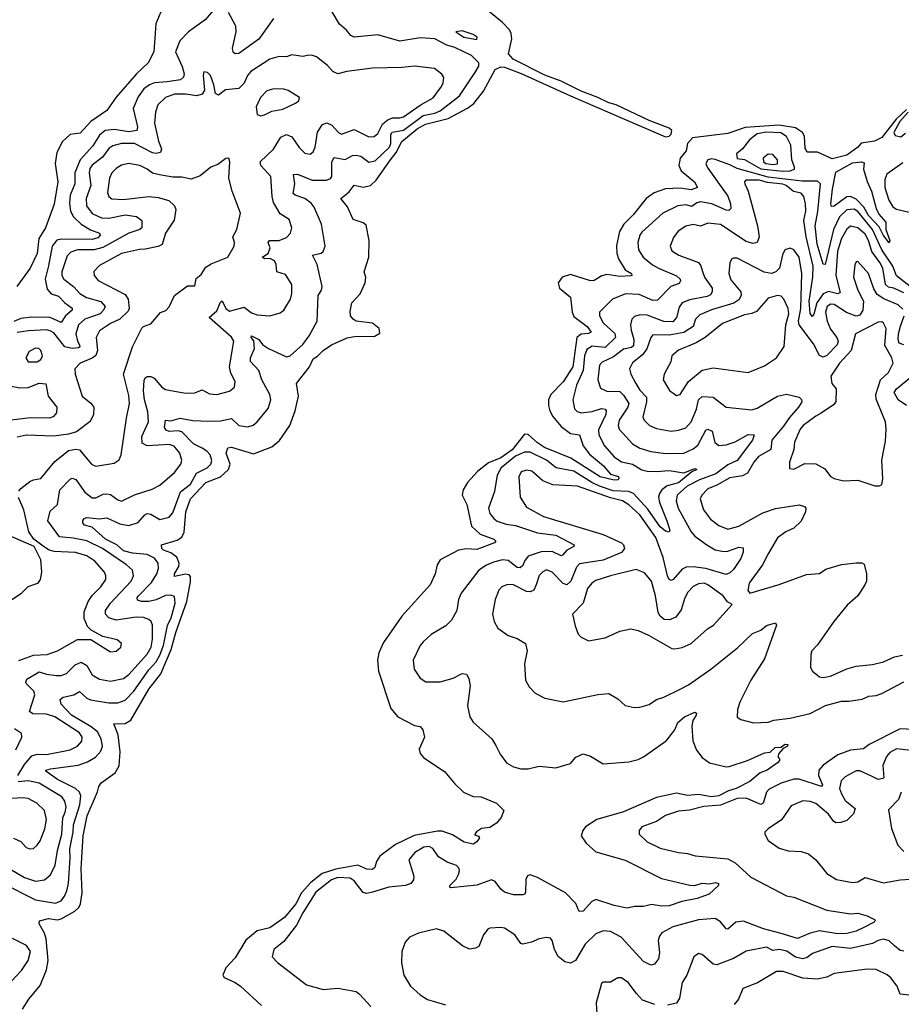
# Model space of a CAD drawing. Extents: x 1954678 to 2060275, y 904822 to 1016299.
# Tile 369 of 467: x 2002969 to 2007782, y 1005416 to 1010790. Entities that reach past the tile are written whole.
import ezdxf

# ---------------------------------------------------------------- set-up
doc = ezdxf.new("R2010")
doc.units = 0

msp = doc.modelspace()

# ---------------------------------------------------------------- linework, layer by layer
at = {"layer": '0CON20XD'}
for points in [[(2003749.1, 1010855), (2003712.3, 1010767.7), (2003701.2, 1010615), (2003671, 1010555), (2003605.9, 1010495), (2003495, 1010366.9), (2003445, 1010295.2), (2003357.4, 1010235), (2003298.4, 1010171.6), (2003245.6, 1010164.4), (2003203.7, 1010126.3), (2003171, 1010065), (2003162.5, 1010005), (2003177.4, 1009905), (2003156.8, 1009783.2), (2003110.5, 1009655), (2003073.9, 1009596.1), (2003065.1, 1009514.9), (2003026.1, 1009433.9), (2002954, 1009335)], [(2004595.3, 1008954.7), (2004625, 1008985.6), (2004671.1, 1009015), (2004756.5, 1009053.5), (2004805, 1009063.1), (2004905, 1009062.2), (2004935, 1009080), (2004931.2, 1009105), (2004895, 1009134), (2004805, 1009144.4), (2004789.2, 1009155), (2004775.7, 1009175), (2004773, 1009197), (2004782.9, 1009245), (2004827.1, 1009295), (2004854.5, 1009355), (2004858.5, 1009385), (2004850, 1009415), (2004874.4, 1009495), (2004876.2, 1009585), (2004859.7, 1009669.7), (2004845, 1009682.5), (2004789.2, 1009699.2), (2004759.4, 1009769.4), (2004722.9, 1009815), (2004768.3, 1009851.7), (2004795, 1009886.7), (2004845.9, 1009875.9), (2004885, 1009885.8), (2004915.2, 1009915), (2004993.6, 1010026.4), (2005024.4, 1010065), (2005054.8, 1010125), (2005139.6, 1010195), (2005185, 1010220), (2005308.9, 1010251.1), (2005413.2, 1010306.8), (2005447.8, 1010332.2), (2005500.4, 1010399.6), (2005565, 1010517.9), (2005595, 1010534.1), (2005615, 1010532.1), (2005707, 1010497), (2005975, 1010374.4), (2006338.8, 1010218.8), (2006495, 1010152), (2006515, 1010155.2), (2006525.1, 1010165), (2006529.3, 1010185), (2006515, 1010198.8), (2006405, 1010241), (2006225, 1010326.1), (2006185, 1010336), (2006125, 1010366.2), (2006035, 1010399.6), (2005925, 1010454.6), (2005835, 1010486.9), (2005662.6, 1010575), (2005638.1, 1010605), (2005655.4, 1010685.4), (2005652.5, 1010715), (2005642.2, 1010735), (2005605, 1010775.5), (2005495, 1010863.9)], [(2004025, 1010841.2), (2003980.9, 1010789.1), (2003890.4, 1010725), (2003843.6, 1010675), (2003819.2, 1010615), (2003856, 1010535), (2003866.7, 1010495), (2003864.1, 1010475.9), (2003847.8, 1010462.2), (2003775, 1010452.1), (2003705, 1010445.9), (2003678.5, 1010435), (2003647.1, 1010412.9), (2003615, 1010369.2), (2003588.3, 1010305), (2003612.7, 1010205), (2003608.9, 1010185), (2003565, 1010178.2), (2003485, 1010190.3), (2003435, 1010186), (2003405, 1010160.4), (2003367.9, 1010102.1), (2003298.4, 1010025), (2003269.7, 1009955), (2003270.2, 1009895), (2003245, 1009832), (2003241.4, 1009788.6), (2003246.2, 1009746.2), (2003262.3, 1009715), (2003304.2, 1009675), (2003355, 1009643.5), (2003404.4, 1009625), (2003409.2, 1009615), (2003395, 1009599.5), (2003365, 1009590.1), (2003195, 1009592.4), (2003172.1, 1009587.9), (2003146, 1009555), (2003126.1, 1009446.1), (2003108, 1009375), (2003118.8, 1009318.8), (2003141.8, 1009295), (2003181, 1009281), (2003214.8, 1009244.8), (2003255, 1009215.4), (2003254.7, 1009205), (2003219.3, 1009175), (2003195, 1009137.1), (2003135, 1009164.5), (2003035, 1009167.4), (2002975, 1009158.8), (2002936.9, 1009143.1)], [(2004355, 1010797.5), (2004275, 1010684.6), (2004165, 1010606.4), (2004145, 1010604.4), (2004134.1, 1010614.1), (2004131.3, 1010635), (2004151.1, 1010725), (2004149.1, 1010755), (2004108.9, 1010828.9)], [(2004715, 1010766), (2004675, 1010834.2)], [(2002875, 1006076.8), (2003055, 1005985.7), (2003165, 1005968.9), (2003195, 1005981.5), (2003214.4, 1006005.6), (2003227.4, 1006035), (2003234.8, 1006075), (2003245.5, 1006215.5), (2003243.7, 1006265), (2003261.1, 1006355), (2003262.1, 1006395), (2003298.2, 1006505), (2003303.5, 1006555), (2003295.3, 1006575), (2003274.1, 1006594.1), (2003175, 1006643.8), (2003111.1, 1006688.9), (2003112.5, 1006695), (2003137.6, 1006702.4), (2003288, 1006722), (2003339.9, 1006740.1), (2003382.5, 1006765), (2003412.4, 1006797.6), (2003421, 1006825), (2003414, 1006865), (2003393, 1006903), (2003359.9, 1006929.9), (2003251.1, 1006995), (2003195, 1007053.8), (2003189.4, 1007080.6), (2003206.7, 1007093.3), (2003264.2, 1007105.8), (2003295, 1007123.5), (2003335, 1007087.5), (2003355, 1007077.6), (2003455, 1007062.6), (2003505, 1007061.3), (2003545, 1007077.2), (2003591.6, 1007125), (2003675, 1007241.7), (2003714, 1007286), (2003735, 1007321.8), (2003754.1, 1007375), (2003776.6, 1007483.4), (2003796.6, 1007525), (2003818.3, 1007605), (2003815, 1007642), (2003795, 1007649.6), (2003765, 1007647), (2003715, 1007624.4), (2003675, 1007615.2), (2003634.8, 1007614.8), (2003612.7, 1007622.8), (2003610.8, 1007635), (2003616.8, 1007645), (2003689.4, 1007719.4), (2003717.7, 1007765), (2003727.6, 1007795), (2003724.7, 1007825), (2003705, 1007850.9), (2003665, 1007872.2), (2003585, 1007877.8), (2003535, 1007891.4), (2003499.2, 1007925), (2003438, 1007955), (2003365, 1008019.7), (2003322.3, 1008032.3), (2003313.4, 1008043.4), (2003313.5, 1008056.5), (2003321.7, 1008068.3), (2003335, 1008073.3), (2003405, 1008066), (2003445, 1008070.8), (2003515, 1008039.5), (2003565, 1008030.5), (2003615, 1008045.4), (2003652.1, 1008087.9), (2003665, 1008094.7), (2003685, 1008091.8), (2003735, 1008063.3), (2003785, 1008074.6), (2003805, 1008099.4), (2003847.4, 1008212.6), (2003900.7, 1008255), (2003935, 1008316.2), (2003991.8, 1008345), (2004012.5, 1008365), (2004017.6, 1008385), (2004008.3, 1008415), (2003991.4, 1008435), (2003965, 1008451.7), (2003917.2, 1008475), (2003855, 1008540.4), (2003835, 1008545.8), (2003785, 1008543.4), (2003769.4, 1008549.4), (2003759.3, 1008565), (2003765, 1008603.8), (2003795, 1008601.8), (2003845, 1008614.7), (2003915, 1008602.9), (2004005, 1008599.1), (2004065, 1008601.2), (2004125, 1008613.2), (2004165.3, 1008575.3), (2004215, 1008568.2), (2004243, 1008577), (2004265.7, 1008595), (2004325, 1008668), (2004340.9, 1008715), (2004335.3, 1008745.3), (2004291.7, 1008825), (2004274.7, 1008875), (2004229.5, 1008925), (2004230, 1008945), (2004251.6, 1008995), (2004248.1, 1009038.1), (2004233.6, 1009055), (2004234.2, 1009065), (2004275, 1009045.5), (2004295, 1009017.8), (2004327.5, 1008995), (2004425, 1008950.8), (2004446.5, 1008955), (2004515, 1009017.7), (2004549.6, 1009065), (2004592.2, 1009145), (2004598.2, 1009285), (2004616.8, 1009315), (2004620.8, 1009335), (2004593.8, 1009455), (2004567.5, 1009505), (2004615, 1009515.8), (2004625.8, 1009525), (2004635.8, 1009555), (2004616.4, 1009675), (2004577.2, 1009767.2), (2004559.7, 1009789.7), (2004525, 1009815.3), (2004472.2, 1009832.2), (2004461.9, 1009841.9), (2004471.3, 1009895), (2004464.5, 1009945.5), (2004485, 1009947.5), (2004565, 1009914.7), (2004644.7, 1009915.3), (2004665.9, 1009924.1), (2004672.5, 1009935), (2004672.5, 1010015), (2004685, 1010038.5), (2004745, 1010027.9), (2004785, 1010049.7), (2004805, 1010051.9), (2004831.1, 1010045), (2004875, 1010013.3), (2004910.1, 1010019.9), (2004987.6, 1010095), (2004995.1, 1010115), (2004996, 1010164), (2005003.3, 1010176.7), (2005065, 1010188), (2005171.7, 1010268.3), (2005235, 1010279.9), (2005265, 1010292.8), (2005369.3, 1010375), (2005458.2, 1010505), (2005475, 1010537.5), (2005475.8, 1010555), (2005436.2, 1010595), (2005345, 1010638.8), (2005301, 1010651), (2005235, 1010686.5), (2005155, 1010692.3), (2005045, 1010673.1), (2004925, 1010707.8), (2004795, 1010696), (2004776.2, 1010705), (2004753.6, 1010733.6), (2004715, 1010766)], [(2005465, 1010682.5), (2005465.8, 1010695), (2005445, 1010709.4), (2005385, 1010729.1), (2005350, 1010725), (2005393.5, 1010695), (2005465, 1010682.5)], [(2002959.5, 1006665), (2002995.6, 1006724.4), (2003035, 1006773), (2003065, 1006780.9), (2003115, 1006779.3), (2003245, 1006805.8), (2003284.4, 1006825), (2003308.1, 1006851.9), (2003309.3, 1006875), (2003295, 1006897.2), (2003160.4, 1006985), (2003115, 1007000.3), (2003041.5, 1007001.5), (2003023.3, 1007015), (2003051.7, 1007105), (2003045.8, 1007125.8), (2003006.5, 1007165), (2003002.2, 1007175), (2003008.9, 1007191.1), (2003075, 1007230.3), (2003115, 1007217.6), (2003168.8, 1007211.2), (2003195, 1007211.5), (2003225, 1007222.7), (2003271.3, 1007268.7), (2003305, 1007283.5), (2003335, 1007265.4), (2003365.2, 1007215.2), (2003405, 1007190.8), (2003465, 1007180.4), (2003535, 1007194.1), (2003565, 1007216.7), (2003665, 1007327.2), (2003687.5, 1007365), (2003695, 1007410), (2003694.7, 1007485), (2003687.1, 1007505), (2003675, 1007516.1), (2003645, 1007526.8), (2003605, 1007528.6), (2003495, 1007513.1), (2003455.6, 1007525), (2003436.9, 1007545), (2003437.7, 1007565), (2003464.8, 1007605), (2003578, 1007725), (2003590.8, 1007755), (2003585.3, 1007785.3), (2003552.7, 1007815), (2003420.9, 1007905), (2003335, 1007945.6), (2003260.3, 1007959.7), (2003187.3, 1007967.3), (2003122.4, 1008055), (2003135, 1008107.8), (2003176.1, 1008143.9), (2003189.1, 1008225), (2003245, 1008283.1), (2003255, 1008288.6), (2003275, 1008281.1), (2003325, 1008211.1), (2003365, 1008180.4), (2003385, 1008180.8), (2003425, 1008200), (2003445, 1008203.2), (2003465, 1008198.2), (2003505, 1008169.2), (2003525, 1008162.3), (2003595, 1008196.2), (2003692.1, 1008227.9), (2003735, 1008250), (2003815, 1008319.4), (2003848.1, 1008365), (2003853.5, 1008385), (2003842.9, 1008425), (2003813.3, 1008463.3), (2003785, 1008471.2), (2003665, 1008464.8), (2003638.5, 1008478.5), (2003636.5, 1008515), (2003671.9, 1008595), (2003669.4, 1008649.4), (2003651.3, 1008715), (2003645.9, 1008765), (2003649.2, 1008820.8), (2003654.2, 1008835.8), (2003665, 1008842.5), (2003685, 1008843.5), (2003703.8, 1008833.8), (2003745.6, 1008785), (2003765, 1008771.5), (2003875, 1008752), (2003925, 1008753.8), (2003965, 1008770), (2004005, 1008749.1), (2004045, 1008745.5), (2004115, 1008763.1), (2004142.5, 1008785), (2004145.7, 1008815), (2004122, 1008862), (2004115.3, 1008895), (2004137.8, 1009035), (2004125, 1009056.8), (2004003.6, 1009165), (2004045, 1009200.6), (2004065, 1009249.1), (2004075.2, 1009255.2), (2004095, 1009213.6), (2004115, 1009199.6), (2004195, 1009221), (2004235, 1009189.6), (2004265, 1009179.6), (2004335, 1009174.4), (2004390.5, 1009190.5), (2004410.8, 1009205), (2004446.7, 1009265), (2004454.6, 1009295.4), (2004454.4, 1009345), (2004419.3, 1009399.3), (2004372, 1009415), (2004369.7, 1009455), (2004359.2, 1009475), (2004335, 1009486.7), (2004305, 1009484.5), (2004292.7, 1009495), (2004325.2, 1009514.8), (2004336.5, 1009545), (2004326.2, 1009575), (2004332.9, 1009585), (2004385.3, 1009584.7), (2004425, 1009601.8), (2004447.8, 1009625), (2004454.5, 1009655), (2004439.6, 1009699.6), (2004391, 1009731), (2004355, 1009793.5), (2004346.5, 1009825), (2004339.7, 1009935), (2004285.6, 1009995), (2004281.5, 1010015), (2004355, 1010084.5), (2004395, 1010148.8), (2004425, 1010164.5), (2004455, 1010151.9), (2004495, 1010092.5), (2004525, 1010062.5), (2004555, 1010055.6), (2004570.3, 1010069.7), (2004582.7, 1010095), (2004594.1, 1010175.9), (2004621.4, 1010218.6), (2004645, 1010227.8), (2004672.5, 1010215), (2004709.6, 1010175), (2004725, 1010166.2), (2004795, 1010191.3), (2004875, 1010150.9), (2004905, 1010153.1), (2004925, 1010169.4), (2004949.6, 1010220.4), (2004975, 1010242.4), (2005004.9, 1010255.1), (2005045, 1010254.1), (2005065, 1010260.4), (2005155, 1010323.3), (2005226.9, 1010363.1), (2005271.8, 1010425), (2005281.2, 1010445), (2005284.5, 1010474.5), (2005273.8, 1010493.8), (2005233.7, 1010523.7), (2005125, 1010536.9), (2005055, 1010529.3), (2004895, 1010526.2), (2004755, 1010508.2), (2004705, 1010495.4), (2004678.4, 1010508.4), (2004650.2, 1010540.2), (2004588.6, 1010588.6), (2004562.4, 1010597.6), (2004540, 1010595), (2004515, 1010589.4), (2004455, 1010599.4), (2004425, 1010587.5), (2004385, 1010590), (2004334.2, 1010575.8), (2004231.4, 1010508.6), (2004213.4, 1010486.6), (2004195, 1010444.6), (2004165, 1010415.5), (2004093.1, 1010406.9), (2004055, 1010378.1), (2004038.3, 1010388.3), (2004029.5, 1010435), (2004010, 1010485), (2003995, 1010502), (2003975, 1010506.7), (2003971.4, 1010485), (2003978.1, 1010405), (2003966, 1010384), (2003935.3, 1010374.7), (2003875, 1010384.2), (2003815, 1010383.6), (2003764.4, 1010365), (2003723.1, 1010325), (2003710, 1010285), (2003705.8, 1010225), (2003727, 1010127), (2003743.5, 1010085), (2003738.6, 1010065), (2003715, 1010059.7), (2003695, 1010062.9), (2003595, 1010115.2), (2003525, 1010115.2), (2003477.5, 1010102.5), (2003455, 1010086.7), (2003420.4, 1010039.6), (2003364.4, 1009995.6), (2003352.4, 1009977.6), (2003348.6, 1009955), (2003356.6, 1009885), (2003331.6, 1009815), (2003333.9, 1009773.9), (2003365, 1009732.4), (2003415, 1009708.3), (2003455, 1009707.9), (2003545, 1009725.7), (2003606.2, 1009716.2), (2003635.4, 1009695), (2003635.3, 1009655), (2003624.7, 1009645.3), (2003565, 1009624.7), (2003422.8, 1009547.2), (2003375, 1009535.1), (2003285, 1009534.3), (2003248.7, 1009521.3), (2003228.7, 1009501.3), (2003199.5, 1009415), (2003199.7, 1009395), (2003210.4, 1009375), (2003262.5, 1009335), (2003296.6, 1009296.6), (2003333.5, 1009273.5), (2003411.5, 1009251.5), (2003435.4, 1009225), (2003427.5, 1009205), (2003407.7, 1009185), (2003325, 1009156.1), (2003290.8, 1009125), (2003275.7, 1009075), (2003284.8, 1009035), (2003296.2, 1009015), (2003296.6, 1009005), (2003289.7, 1009000.3), (2003254.9, 1008994.9), (2003215, 1009005.7), (2003155, 1009080.5), (2003135, 1009092.9), (2003115, 1009097.2), (2003018, 1009092), (2002955, 1009084)], [(2004285, 1010266.2), (2004305, 1010272), (2004345, 1010290.4), (2004405, 1010301.8), (2004475, 1010334.2), (2004492.3, 1010347.7), (2004496.2, 1010365), (2004434.5, 1010404.5), (2004410.9, 1010410.9), (2004356.1, 1010413.9), (2004318.5, 1010401.5), (2004283.9, 1010366.1), (2004260.6, 1010315), (2004265, 1010272.5), (2004285, 1010266.2)], [(2007809.5, 1010300.5), (2007753.1, 1010246.9), (2007675, 1010146.9), (2007635, 1010127), (2007562.8, 1010117.2), (2007545.3, 1010095), (2007485, 1010050.8), (2007405, 1010031.5), (2007325, 1010067.2), (2007268, 1010068), (2007256.9, 1010086.9), (2007254, 1010154), (2007241.9, 1010175), (2007205, 1010200.7), (2007115, 1010215.2), (2006928.5, 1010201.5), (2006835, 1010168.9), (2006641.9, 1010145), (2006614.9, 1010115), (2006608, 1010075), (2006574.8, 1010035), (2006566.9, 1009995), (2006580.9, 1009965), (2006652.5, 1009905), (2006669.4, 1009875), (2006635, 1009862.6), (2006575, 1009870.7), (2006495, 1009867.6), (2006433.5, 1009845), (2006388.2, 1009815), (2006317.8, 1009725), (2006267.1, 1009675), (2006242.6, 1009635), (2006227.4, 1009557.4), (2006228.5, 1009515), (2006237.7, 1009485), (2006275, 1009424.3), (2006308.6, 1009405), (2006310, 1009395), (2006305, 1009392.5), (2006245, 1009387.9), (2006175, 1009400.4), (2006147.6, 1009392.4), (2006105, 1009367.7), (2006085, 1009365.4), (2005975, 1009399.6), (2005929.6, 1009385), (2005908.6, 1009355), (2005916.5, 1009325), (2005975.4, 1009275.4), (2005984.2, 1009195), (2005995, 1009169.8), (2006066.5, 1009115), (2006088.2, 1009085), (2006075, 1009078), (2006035, 1009074.1), (2006010.5, 1009055), (2005988.4, 1008895), (2005935, 1008813.2), (2005869.2, 1008745), (2005856.7, 1008715), (2005855.3, 1008685), (2005862.8, 1008655), (2005879.1, 1008625), (2005925, 1008569.7), (2005975, 1008531.4), (2006025.3, 1008525.3), (2006045.3, 1008465), (2006079.7, 1008419.7), (2006156.8, 1008355), (2006195, 1008309.4), (2006237.5, 1008297.5), (2006240, 1008285), (2006235, 1008279.2), (2006215, 1008276.7), (2006137.1, 1008295), (2005977.4, 1008397.4), (2005834.7, 1008455), (2005795, 1008481.5), (2005745, 1008527.2), (2005725, 1008527.5), (2005656.7, 1008443.3), (2005595, 1008399.1), (2005528.4, 1008371.6), (2005467.8, 1008325), (2005413.6, 1008265), (2005390.4, 1008225), (2005385.3, 1008195), (2005409.5, 1008145), (2005435, 1008026.7), (2005482.3, 1007982.3), (2005558, 1007955), (2005568.8, 1007945), (2005561.2, 1007935), (2005465, 1007898), (2005407.1, 1007902.9), (2005365, 1007895.5), (2005265, 1007841.9), (2005247.3, 1007815), (2005237.1, 1007765), (2005209.5, 1007705), (2005054.6, 1007535.4), (2004955, 1007390.5), (2004928.8, 1007335), (2004921.6, 1007295), (2004927.6, 1007235), (2004995, 1007031.4), (2005034.2, 1006985), (2005125, 1006938.1), (2005155, 1006932), (2005170, 1006915), (2005179.2, 1006875), (2005150.5, 1006809.5), (2005155.7, 1006785), (2005173.4, 1006763.4), (2005290.6, 1006685), (2005345, 1006618.8), (2005391.2, 1006575), (2005445, 1006550), (2005488.3, 1006548.3), (2005572.5, 1006515), (2005612.5, 1006475), (2005597.5, 1006435), (2005572.5, 1006405), (2005535, 1006381.2), (2005490, 1006375), (2005462.3, 1006357.7), (2005451.7, 1006341.7), (2005473.6, 1006333.6), (2005480, 1006325), (2005465, 1006303.1), (2005445, 1006291.2), (2005395, 1006302.1), (2005331.9, 1006341.9), (2005275, 1006361.9), (2005249.1, 1006360.9), (2005122.6, 1006337.4), (2005021.3, 1006288.7), (2004935.8, 1006225), (2004917.5, 1006195), (2004907.9, 1006162.1), (2004895, 1006151.3), (2004865, 1006153.1), (2004815, 1006175.9), (2004695, 1006154.3), (2004619.4, 1006130.6), (2004558, 1006082), (2004508.3, 1006025), (2004477.4, 1005965), (2004415, 1005889.5), (2004335, 1005834.3), (2004265, 1005816.5), (2004203.9, 1005766.1), (2004145, 1005670.8), (2004094.2, 1005615), (2004077.5, 1005575), (2004085, 1005563.3), (2004145, 1005535.8), (2004173.8, 1005515), (2004289.2, 1005409.2)], [(2007819.9, 1010285), (2007773.3, 1010235), (2007741.5, 1010175), (2007747.8, 1010157.8), (2007778.3, 1010151.7), (2007805, 1010170.8)], [(2007135, 1009963.1), (2007175, 1009964.7), (2007198.8, 1009975), (2007199.5, 1009985), (2007184.2, 1010025), (2007178.8, 1010105), (2007155, 1010152.3), (2007123.7, 1010173.7), (2007045, 1010177.1), (2006995, 1010167.6), (2006953.2, 1010135), (2006914.5, 1010085), (2006881.6, 1010058.4), (2006885, 1010032.5), (2006925, 1010027), (2007015, 1009976.4), (2007135, 1009963.1)], [(2007080.5, 1009999.5), (2007105, 1010003), (2007106.4, 1010025), (2007080, 1010055), (2007055, 1010056.2), (2007027.8, 1010035), (2007030, 1010015), (2007042.5, 1010005), (2007080.5, 1009999.5)], [(2002963.8, 1008216.2), (2002975, 1008231.4), (2003025, 1008269.1), (2003045, 1008278.9), (2003085, 1008286), (2003161, 1008379), (2003235, 1008439.2), (2003275, 1008446.7), (2003295, 1008443.2), (2003361.4, 1008365), (2003385, 1008354.4), (2003485, 1008370.6), (2003511.3, 1008388.7), (2003523.1, 1008415), (2003551.8, 1008615), (2003569.3, 1008695), (2003565, 1008740), (2003535.3, 1008855), (2003584.7, 1009005), (2003635, 1009106), (2003645, 1009116), (2003685, 1009130), (2003738.3, 1009191.7), (2003766.1, 1009203.9), (2003785, 1009222.5), (2003813.8, 1009285), (2003885, 1009337.5), (2003925, 1009337.5), (2003933, 1009377), (2003960.6, 1009399.4), (2003985, 1009439.4), (2004015, 1009458.6), (2004105.6, 1009494.4), (2004139.4, 1009555), (2004141.1, 1009575), (2004132.9, 1009605), (2004154.4, 1009645), (2004173.8, 1009735), (2004129.2, 1009855), (2004110, 1009925), (2004116.2, 1010015), (2004110, 1010035), (2004095, 1010032.5), (2004050.7, 1009999.3), (2004012.5, 1009985), (2003955, 1009938), (2003905, 1009919.2), (2003855, 1009931.5), (2003805, 1009931.5), (2003733, 1009943), (2003695, 1009952.1), (2003665.2, 1009975.2), (2003625, 1009995.3), (2003564, 1010006), (2003525, 1009996.9), (2003495, 1009977.9), (2003472.9, 1009955), (2003458.7, 1009925), (2003447.6, 1009847.6), (2003455.6, 1009825), (2003471.9, 1009811.9), (2003535, 1009809.4), (2003675, 1009825.4), (2003725, 1009820.5), (2003783, 1009803), (2003814.4, 1009775), (2003820.8, 1009755), (2003813.2, 1009696.8), (2003765.6, 1009625), (2003747.1, 1009562.9), (2003725, 1009551.7), (2003655, 1009537.3), (2003623, 1009537), (2003525, 1009514.1), (2003405, 1009449.2), (2003373.8, 1009416.2), (2003375.6, 1009395), (2003397.4, 1009367.4), (2003545, 1009291.1), (2003560.9, 1009265), (2003567.3, 1009215), (2003560.4, 1009199.6), (2003515, 1009155.3), (2003465, 1009132.2), (2003405, 1009091.8), (2003386, 1009055), (2003393.9, 1008985), (2003385, 1008956.8), (2003365, 1008942.4), (2003298.6, 1008915), (2003270, 1008885), (2003271.1, 1008855), (2003311.1, 1008735), (2003358.2, 1008698.2), (2003373.8, 1008675), (2003371.6, 1008635), (2003353.2, 1008596.8), (2003278.6, 1008541.4), (2003235, 1008528.2), (2003155, 1008517.1), (2003005, 1008522.9), (2002955, 1008511.3)], [(2007938.7, 1009248.7), (2007755, 1009391.8), (2007736.1, 1009445), (2007674.9, 1009535), (2007623.9, 1009645), (2007545, 1009743.7), (2007525, 1009755.8), (2007485, 1009752.1), (2007445, 1009714.7), (2007411.5, 1009645), (2007365.3, 1009454.7), (2007355, 1009455.7), (2007322.1, 1009565), (2007310.8, 1009665), (2007325.6, 1009744.4), (2007340.2, 1009895), (2007325, 1009909.5), (2007240.5, 1009909.5), (2007055, 1009931.3), (2006885, 1009977.8), (2006845, 1009998.6), (2006765, 1010027.2), (2006745, 1010030.4), (2006725.6, 1010025), (2006715.5, 1010005), (2006722.1, 1009985), (2006835, 1009826.4), (2006850.2, 1009785), (2006850.6, 1009759.4), (2006840.2, 1009749.8), (2006825, 1009750.3), (2006747.5, 1009785), (2006685, 1009796.2), (2006665, 1009790.8), (2006638.9, 1009771.1), (2006605, 1009780.5), (2006562, 1009775), (2006479.5, 1009735), (2006365, 1009630.9), (2006354, 1009615), (2006343.8, 1009575), (2006347.7, 1009535), (2006372.5, 1009495), (2006423.1, 1009453.1), (2006455.6, 1009435), (2006555, 1009393.3), (2006574.3, 1009375), (2006576.9, 1009365), (2006568.9, 1009351.1), (2006523.3, 1009335), (2006450.1, 1009259.9), (2006425, 1009258.6), (2006351.2, 1009291.2), (2006276.6, 1009293.4), (2006204.4, 1009265), (2006134.5, 1009195), (2006133.8, 1009175), (2006153.7, 1009135), (2006217.6, 1009077.6), (2006221.2, 1009055), (2006165, 1009001.9), (2006095, 1009008.5), (2006065, 1008989.6), (2006052.5, 1008955), (2006044.9, 1008875.1), (2006008.4, 1008795), (2005988.2, 1008715), (2005997.1, 1008667.1), (2006012.4, 1008652.4), (2006034.1, 1008644.1), (2006095, 1008652.3), (2006145, 1008667.8), (2006164.5, 1008664.5), (2006169.8, 1008655), (2006168.2, 1008635), (2006128.3, 1008551.7), (2006130.7, 1008525), (2006162.3, 1008465), (2006214, 1008405), (2006255, 1008377.1), (2006315, 1008364.8), (2006365, 1008333.1), (2006395, 1008326.5), (2006445, 1008323.9), (2006515, 1008330), (2006595, 1008316.5), (2006655, 1008341.4), (2006665.6, 1008335), (2006637.6, 1008322.4), (2006565, 1008262.3), (2006503.2, 1008246.8), (2006474.8, 1008225), (2006461.4, 1008205), (2006456.1, 1008185), (2006461.5, 1008155), (2006501.9, 1008055), (2006517.9, 1008005), (2006515, 1007992.9), (2006495, 1007998.9), (2006465, 1008021.7), (2006398.8, 1008118.8), (2006320.7, 1008205), (2006295, 1008215.6), (2006209.1, 1008219.1), (2006133.6, 1008243.6), (2006092.1, 1008265), (2005995, 1008326.1), (2005897.5, 1008345), (2005845, 1008386), (2005755, 1008430), (2005725, 1008429.3), (2005675, 1008408.1), (2005597.6, 1008345), (2005576.4, 1008305), (2005560.4, 1008215), (2005528.8, 1008125), (2005535, 1008095.8), (2005558.2, 1008068.2), (2005575, 1008053.6), (2005625, 1008036.1), (2005675, 1008029.4), (2005795, 1007990.2), (2005895, 1007976.9), (2005995.6, 1007925), (2005994.2, 1007915), (2005955.7, 1007894.3), (2005933.1, 1007866.9), (2005925, 1007864.6), (2005875, 1007887.3), (2005815, 1007885.2), (2005745, 1007862), (2005724.4, 1007835.6), (2005715, 1007810.6), (2005702, 1007798), (2005685, 1007800), (2005635, 1007838.9), (2005605, 1007842.4), (2005555, 1007830.3), (2005516.5, 1007813.5), (2005476.4, 1007785), (2005379.5, 1007660.5), (2005364.4, 1007625), (2005354.6, 1007565.4), (2005326.3, 1007513.7), (2005295, 1007482.9), (2005215, 1007434.4), (2005171.4, 1007395), (2005155, 1007373.8), (2005117.1, 1007295), (2005122, 1007245), (2005155, 1007196.7), (2005185.8, 1007175.8), (2005265, 1007175.6), (2005335, 1007196.4), (2005385, 1007221.9), (2005408.9, 1007218.9), (2005421.1, 1007195), (2005427.3, 1007155), (2005412.9, 1007045), (2005425.8, 1006985), (2005445, 1006956), (2005546.2, 1006865), (2005569.2, 1006829.2), (2005591.3, 1006781.3), (2005626, 1006735), (2005665, 1006712.9), (2005705, 1006701.4), (2005745, 1006702), (2005805, 1006715.7), (2005895, 1006707.5), (2005975, 1006730.8), (2006005.5, 1006764.5), (2006045, 1006782.9), (2006085, 1006771.4), (2006155, 1006728.6), (2006295, 1006740), (2006345, 1006752.2), (2006375, 1006767.5), (2006485.4, 1006844.6), (2006502.2, 1006857.8), (2006545, 1006913.8), (2006562.7, 1006955), (2006597.5, 1006985), (2006655, 1007010), (2006663.3, 1007005), (2006662, 1006995), (2006644.5, 1006965.5), (2006637.5, 1006935), (2006643.3, 1006855), (2006664.2, 1006804.2), (2006695, 1006762.9), (2006734.5, 1006734.5), (2006825, 1006712.9), (2006842.5, 1006715), (2006942.5, 1006747.5), (2007035, 1006788.1), (2007065, 1006792.9), (2007092.4, 1006817.6), (2007125, 1006820), (2007145, 1006835.5), (2007162.5, 1006835), (2007161.2, 1006825), (2007137.7, 1006812.3), (2007112.9, 1006785), (2007107, 1006767), (2007116.2, 1006756.2), (2007116.2, 1006746.2), (2007106, 1006735), (2007048.6, 1006695), (2007011.2, 1006678.8), (2006955, 1006632.9), (2006880.7, 1006595), (2006838.2, 1006581.8), (2006785, 1006554.6), (2006745, 1006548.1), (2006675, 1006562.1), (2006615, 1006556.6), (2006555, 1006568.7), (2006445, 1006545.8), (2006265, 1006467.2), (2006120, 1006425), (2006057.8, 1006385), (2006042.9, 1006365), (2006034.3, 1006335.7), (2006060.6, 1006295), (2006115, 1006249.1), (2006275, 1006203.3), (2006473.4, 1006103.4), (2006626.6, 1006066.6), (2006655, 1006065.6), (2006695, 1006076.7), (2006735, 1006073.6), (2006765, 1006080.9), (2006783.8, 1006075), (2006784, 1006065), (2006732, 1006018), (2006667, 1005993), (2006583.3, 1005976.7), (2006515, 1005953.7), (2006475, 1005952.5), (2006418.2, 1005961.8), (2006375, 1005950), (2006325, 1005949.4), (2006285, 1005941.1), (2006215, 1005954.7), (2006115, 1005988.5), (2006092.6, 1005977.4), (2006045, 1005924.5), (2006023.2, 1005923.2), (2006005.8, 1005965.7), (2005948.9, 1006025), (2005795, 1006108.1), (2005755, 1006123.8), (2005741.7, 1006118.3), (2005731.7, 1006098.3), (2005730.9, 1006029.1), (2005725, 1006016.2), (2005716.7, 1006013.3), (2005665, 1006013.6), (2005615, 1006028.6), (2005595, 1006044.2), (2005565, 1006086), (2005545, 1006096), (2005465, 1006066.2), (2005322.4, 1006052.4), (2005316.7, 1006055), (2005318, 1006065), (2005350.9, 1006099.1), (2005364.4, 1006125), (2005370.8, 1006145), (2005367.9, 1006157.9), (2005353.2, 1006173.2), (2005302.1, 1006192.1), (2005255, 1006220.8), (2005225, 1006265.8), (2005205, 1006278.5), (2005175, 1006273.3), (2005126, 1006245), (2005094.2, 1006205), (2005121.4, 1006115), (2005119.2, 1006095), (2005104.5, 1006075.5), (2005075, 1006065.4), (2004985, 1006055.8), (2004895, 1006029), (2004865, 1006021), (2004845, 1006025.8), (2004795, 1006090.9), (2004774, 1006105), (2004705, 1006109), (2004670.8, 1006095), (2004585, 1006028.6), (2004514, 1005915), (2004480.9, 1005849.1), (2004411.1, 1005758.9), (2004357.1, 1005715), (2004347.5, 1005675), (2004375.7, 1005645), (2004535, 1005522.7), (2004625, 1005497.9), (2004705, 1005504.5), (2004805, 1005485.6), (2004825, 1005471.4), (2004885.8, 1005405)], [(2007715, 1009573.4), (2007685, 1009612), (2007660.7, 1009660.7), (2007602.2, 1009722.2), (2007577.3, 1009767.3), (2007535, 1009810.5), (2007505, 1009824.8), (2007485, 1009823.1), (2007415, 1009772), (2007400, 1009770), (2007396.9, 1009785), (2007406.6, 1009865), (2007425, 1009957.6), (2007515, 1010009.5), (2007564.8, 1010014.8), (2007579.1, 1010009.1), (2007576, 1009975), (2007595, 1009907.5), (2007619.3, 1009855), (2007645, 1009759.4), (2007659.7, 1009729.7), (2007697.3, 1009685), (2007698.1, 1009645), (2007718.7, 1009585), (2007715, 1009573.4)], [(2007790.1, 1010009.9), (2007702.4, 1009947.6), (2007691.6, 1009918.4), (2007691.9, 1009875), (2007713, 1009805), (2007735, 1009768.8), (2007756.1, 1009756.1), (2007825, 1009740.7)], [(2007795, 1009299), (2007740, 1009325), (2007711.3, 1009331.3), (2007694.9, 1009344.9), (2007680.8, 1009435), (2007665, 1009465.7), (2007620.2, 1009525), (2007603, 1009585), (2007585, 1009620.5), (2007545, 1009654.7), (2007505, 1009663.2), (2007485, 1009647.7), (2007455, 1009596.4), (2007432.5, 1009527.5), (2007423.8, 1009395), (2007448, 1009302), (2007435.2, 1009294.8), (2007385, 1009306.7), (2007355, 1009293.7), (2007321.4, 1009245), (2007305, 1009184), (2007295, 1009170.8), (2007285, 1009188.8), (2007279, 1009255), (2007299.3, 1009385), (2007300, 1009445), (2007261.9, 1009605), (2007250.5, 1009695), (2007260, 1009745), (2007257.9, 1009785), (2007249.6, 1009825), (2007235, 1009842.9), (2007193.3, 1009853.3), (2007153.9, 1009885), (2007135, 1009892.8), (2007051.6, 1009901.6), (2007005, 1009914.1), (2006933.8, 1009915), (2006925.8, 1009905), (2006927.1, 1009895), (2006946.5, 1009855), (2006997, 1009665), (2007005.8, 1009605), (2006995, 1009574.2), (2006971.8, 1009568.2), (2006935, 1009579.2), (2006795, 1009673.1), (2006725, 1009679.2), (2006685, 1009663.5), (2006645, 1009672.5), (2006605.9, 1009664.1), (2006562.9, 1009637.1), (2006537.6, 1009602.4), (2006520, 1009555), (2006528.3, 1009528.3), (2006567.5, 1009505), (2006674.5, 1009465), (2006687.1, 1009447.1), (2006695.6, 1009415.6)], [(2007790.9, 1009210.9), (2007764.5, 1009235), (2007686, 1009266), (2007649.8, 1009289.8), (2007631.2, 1009321.2), (2007602.5, 1009405), (2007545, 1009470), (2007535, 1009468.8), (2007528.1, 1009451.9), (2007520, 1009385), (2007543.9, 1009313.9), (2007574.7, 1009255), (2007570.8, 1009205), (2007555, 1009178), (2007535, 1009171.6), (2007482.4, 1009192.4), (2007415, 1009236.1), (2007395, 1009237.5), (2007376.2, 1009225), (2007367.6, 1009195), (2007377.4, 1009145), (2007395, 1009100.8), (2007430, 1009055), (2007437.6, 1009035), (2007431.8, 1009015), (2007375, 1008957.1), (2007355, 1008948.8), (2007335, 1008956.9), (2007301.9, 1009021.9), (2007224.1, 1009125), (2007219.9, 1009145), (2007233.1, 1009215), (2007239, 1009405), (2007224.6, 1009495), (2007195, 1009534), (2007175, 1009543.8), (2007145.8, 1009534.2), (2007133, 1009507), (2007116, 1009435), (2007096.2, 1009415), (2007073.3, 1009405), (2007032.3, 1009412.3), (2006885, 1009488.6), (2006865, 1009488), (2006855, 1009483.8), (2006845, 1009462.5), (2006840, 1009405), (2006851.5, 1009371.5), (2006906.1, 1009305), (2006906.9, 1009285), (2006895, 1009261.5), (2006866.9, 1009243.1), (2006745, 1009206.7), (2006681, 1009179), (2006657.5, 1009155), (2006644.7, 1009115), (2006595, 1009082.9), (2006515, 1009068.3), (2006425, 1009069.6), (2006413.7, 1009056.3), (2006393.4, 1008993.4), (2006368.9, 1008961.1), (2006315, 1008917.9), (2006297.9, 1008885), (2006305.4, 1008855), (2006332.7, 1008805), (2006355, 1008769.1), (2006389.9, 1008729.9), (2006391.6, 1008705), (2006371.5, 1008621.5), (2006377.5, 1008605), (2006407.5, 1008575), (2006445, 1008560), (2006525, 1008545.4), (2006565, 1008550), (2006605, 1008562.9), (2006633.8, 1008596.2), (2006663.7, 1008665), (2006675.2, 1008714.8), (2006695, 1008734.5), (2006755, 1008730.9), (2006825, 1008675.6), (2006965, 1008661.8), (2006995, 1008670), (2007105, 1008736.2), (2007155, 1008746.5), (2007225, 1008729.4), (2007237.2, 1008717.2), (2007237.8, 1008705), (2007220.8, 1008675), (2007171, 1008619), (2007138.5, 1008571.5), (2007075, 1008495.5), (2007068.8, 1008445), (2007002.9, 1008407.1), (2006975.8, 1008375), (2006942.5, 1008315), (2006915, 1008300.3), (2006845, 1008289.8), (2006775, 1008249.2), (2006725, 1008230), (2006692.9, 1008195), (2006684.4, 1008175), (2006702.7, 1008115), (2006740.9, 1008065), (2006785, 1008029.1), (2006835, 1008009.1), (2006895, 1008025.3), (2007025, 1008099.6), (2007095, 1008122.9), (2007225, 1008141.9), (2007253.9, 1008133.9), (2007260, 1008125), (2007259.2, 1008105), (2007235, 1008052.7), (2007195, 1008015.5), (2007150.8, 1007995), (2007105, 1007962.5), (2007054.8, 1007875.2), (2007023.1, 1007815), (2006950.8, 1007715), (2006943.8, 1007675), (2006955, 1007660), (2007115, 1007707.8), (2007265, 1007761.4), (2007335, 1007768.6), (2007369.1, 1007790.9), (2007455, 1007816), (2007535, 1007826.2), (2007566.1, 1007826.1), (2007578.3, 1007818.3), (2007592, 1007765), (2007592, 1007725), (2007582.5, 1007705), (2007544.2, 1007645), (2007486, 1007594), (2007413.4, 1007506.6), (2007325, 1007378.8), (2007294, 1007345), (2007288, 1007325), (2007286.7, 1007255), (2007297.5, 1007235), (2007335, 1007204), (2007355, 1007200), (2007395, 1007206.9), (2007485, 1007246.7), (2007535, 1007262.5), (2007625, 1007271.8), (2007685, 1007286.2), (2007745, 1007312.7), (2007788.3, 1007321.7)], [(2006695.6, 1009415.6), (2006706.5, 1009385), (2006749.2, 1009325), (2006749.5, 1009305), (2006740.7, 1009289.3), (2006721.2, 1009278.8), (2006625, 1009261.4), (2006584.8, 1009245.2), (2006568.2, 1009221.8), (2006555, 1009164.4), (2006535, 1009141.7), (2006485, 1009143), (2006395, 1009178.4), (2006355, 1009180), (2006325, 1009170.4), (2006310.4, 1009155), (2006304, 1009125), (2006306.3, 1009095), (2006322.3, 1009045), (2006320.5, 1009009.5), (2006308.5, 1009001.5), (2006265, 1008992.7), (2006210, 1008950), (2006148.1, 1008921.9), (2006134.7, 1008905), (2006125.4, 1008825.4), (2006139.4, 1008779.4), (2006173.4, 1008763.4), (2006245, 1008760.6), (2006265, 1008740.4), (2006293.7, 1008695), (2006288.2, 1008675), (2006241.1, 1008605), (2006235.9, 1008575.9), (2006241.8, 1008555), (2006313.8, 1008475), (2006355, 1008451.8), (2006415, 1008433.5), (2006495, 1008422.4), (2006595, 1008423.6), (2006645, 1008448.3), (2006671.3, 1008468.7), (2006715, 1008549.4), (2006724.7, 1008555.3), (2006749.2, 1008545), (2006763.3, 1008483.3), (2006785, 1008466), (2006825, 1008470.5), (2006875, 1008486.6), (2006945, 1008526.2), (2006978.8, 1008525), (2006970, 1008495), (2006885, 1008384.7), (2006835, 1008360.6), (2006768.6, 1008311.4), (2006680.7, 1008279.3), (2006612.5, 1008245), (2006557.5, 1008195), (2006552.5, 1008165), (2006564.3, 1008125), (2006635.3, 1007995), (2006655, 1007971.6), (2006720, 1007925), (2006765, 1007897.2), (2006812, 1007888), (2006835, 1007889.2), (2006895, 1007911.3), (2006918.2, 1007908.2), (2006918.2, 1007885), (2006905, 1007850), (2006865, 1007789.4), (2006845, 1007770.6), (2006825, 1007763.1), (2006714.4, 1007794.4), (2006645, 1007804.5), (2006607, 1007803), (2006585, 1007792.2), (2006537.1, 1007735), (2006525, 1007729.1), (2006515, 1007734.4), (2006505, 1007754.2), (2006481.4, 1007855), (2006441.1, 1007965), (2006355, 1008087.4), (2006295, 1008143.1), (2006258.9, 1008165), (2006195, 1008180), (2006014.2, 1008245), (2005878.8, 1008251.2), (2005825, 1008272.7), (2005765, 1008326), (2005735, 1008332.3), (2005707.3, 1008322.7), (2005694.6, 1008295), (2005701.5, 1008185), (2005735, 1008128.9), (2005828.2, 1008078.2), (2006155, 1007981.2), (2006254.8, 1007934.8), (2006265.4, 1007925), (2006270, 1007905), (2006255, 1007882), (2006155, 1007839.6), (2006025, 1007820.9), (2006008.5, 1007801.5), (2005977.5, 1007725), (2005955.8, 1007705), (2005935, 1007713.1), (2005875, 1007774.1), (2005845, 1007787.1), (2005825, 1007777.3), (2005805, 1007757.5), (2005789.2, 1007705), (2005775, 1007676.4), (2005755, 1007666.9), (2005735, 1007670), (2005664.7, 1007705.3), (2005632.2, 1007707.8), (2005600.8, 1007695), (2005585, 1007677.5), (2005564.2, 1007625.8), (2005550, 1007545), (2005558.9, 1007505), (2005578.7, 1007468.7), (2005635, 1007428.6), (2005685, 1007412.2), (2005730, 1007385), (2005739.2, 1007345), (2005724, 1007275), (2005730.8, 1007185), (2005749.7, 1007149.7), (2005783.3, 1007115), (2005835, 1007087.5), (2005935, 1007067.5), (2006125, 1007107.5), (2006185, 1007112), (2006233.6, 1007083.6), (2006275, 1007046.7), (2006323.9, 1007036.1), (2006355, 1007037.5), (2006405, 1007053.1), (2006445, 1007080.8), (2006485, 1007093.3), (2006575, 1007136.5), (2006619.9, 1007160.1), (2006742.2, 1007245), (2006887.4, 1007362.6), (2006969.1, 1007440.9), (2007015, 1007459.2), (2007045, 1007484.3), (2007095, 1007499.2), (2007100, 1007485), (2007035, 1007301.2), (2006961.1, 1007185), (2006899.5, 1007065), (2006886.9, 1007025), (2006885, 1006983.3), (2006905, 1006970), (2006975, 1006952.5), (2007054.5, 1006955.5), (2007085, 1006966.7), (2007175, 1006977.7), (2007285, 1007003.2), (2007367.6, 1007047.6), (2007455, 1007071.1), (2007495, 1007070), (2007567.9, 1007082.1), (2007605, 1007097.8), (2007645, 1007101.9), (2007675, 1007113.1), (2007795, 1007175.7)], [(2006555, 1008740), (2006575, 1008744.2), (2006620.9, 1008815), (2006695, 1008878.2), (2006755, 1008890.4), (2006945, 1008864.4), (2007035, 1008900.5), (2007100, 1008945), (2007142.9, 1009007.1), (2007152, 1009125), (2007167.7, 1009185), (2007163.6, 1009213.6), (2007139.6, 1009265), (2007125, 1009281.1), (2007105, 1009284.5), (2007055, 1009270), (2006991.9, 1009198.1), (2006965, 1009186.1), (2006925, 1009179.1), (2006805, 1009132.7), (2006711.5, 1009055), (2006662.6, 1009027.4), (2006565, 1008987.1), (2006529.4, 1008955), (2006523.6, 1008923.6), (2006486.9, 1008855), (2006482.2, 1008825), (2006516.3, 1008766.3), (2006555, 1008740)], [(2007636.4, 1008246.4), (2007663.3, 1008246.7), (2007675, 1008253.3), (2007680.8, 1008285), (2007675.7, 1008385.7), (2007695, 1008490), (2007699.5, 1008555), (2007694.6, 1008595), (2007645, 1008720), (2007643.2, 1008745), (2007668.2, 1008825), (2007711.3, 1008865), (2007737.5, 1008915), (2007729.2, 1008945), (2007691.8, 1009011.8), (2007699.7, 1009105), (2007685, 1009134.2), (2007675, 1009141.4), (2007655, 1009140), (2007531.1, 1009075), (2007508.4, 1008985), (2007444.4, 1008915), (2007397.7, 1008845), (2007402.7, 1008805), (2007426.2, 1008775), (2007424.6, 1008705), (2007411, 1008689), (2007345, 1008642), (2007315, 1008626.9), (2007246.7, 1008575), (2007229.6, 1008555), (2007198.9, 1008485), (2007195.6, 1008445), (2007170.8, 1008375), (2007171.2, 1008341.2), (2007195, 1008338), (2007255, 1008368.6), (2007315, 1008365.7), (2007365, 1008338.6), (2007395, 1008298), (2007415, 1008285.7), (2007466.4, 1008273.6), (2007545, 1008276.7), (2007636.4, 1008246.4)], [(2007795, 1009016.6), (2007770.9, 1009025), (2007764.3, 1009045), (2007765.5, 1009075), (2007777.5, 1009117.5), (2007796.9, 1009175)], [(2003015, 1008922.9), (2003065, 1008923.3), (2003084, 1008935), (2003092.9, 1008955), (2003084, 1008985), (2003073.3, 1008995), (2003055, 1008997.8), (2003020.2, 1008979.8), (2003002.5, 1008945), (2003015, 1008922.9)], [(2002985, 1005390), (2003018.6, 1005445), (2003081.2, 1005518.8), (2003114.8, 1005605.2), (2003124.8, 1005655.2), (2003114.4, 1005774.4), (2003105.3, 1005805.3), (2003076, 1005855), (2003077.5, 1005872.5), (2003125.9, 1005884.1), (2003175, 1005878), (2003195, 1005882.5), (2003270.3, 1005925), (2003291.8, 1005945), (2003302, 1005965), (2003310.4, 1006025), (2003304.5, 1006155), (2003315.2, 1006335), (2003337.3, 1006445), (2003393.7, 1006576.3), (2003401.2, 1006605), (2003414, 1006625), (2003491, 1006679), (2003511.5, 1006718.5), (2003518.3, 1006795), (2003506.5, 1006886.5), (2003482.3, 1006947.7), (2003545, 1006948.8), (2003575, 1006966.6), (2003675, 1007136.8), (2003740.1, 1007219.9), (2003796.7, 1007353.3), (2003822.4, 1007445), (2003882.4, 1007615), (2003901.5, 1007721.5), (2003901.3, 1007751.3), (2003895, 1007760), (2003875, 1007763.4), (2003815, 1007751.2), (2003814.6, 1007765), (2003837.2, 1007805), (2003840.6, 1007825), (2003826.7, 1007856.7), (2003795, 1007880.8), (2003754.4, 1007895), (2003744.4, 1007905), (2003743.3, 1007925), (2003829.5, 1007950.5), (2003854.3, 1007965.7), (2003866.3, 1007993.7), (2003875.8, 1008105), (2003901.5, 1008175), (2003986, 1008264), (2004065, 1008294.8), (2004108.4, 1008335), (2004118.8, 1008365), (2004096.5, 1008425), (2004105, 1008453.8), (2004125, 1008457.1), (2004245, 1008421.1), (2004345, 1008459.4), (2004387.2, 1008492.8), (2004443.2, 1008575), (2004473.3, 1008655), (2004490.6, 1008735), (2004480.8, 1008805), (2004550.8, 1008895), (2004570.7, 1008939.3), (2004595.3, 1008954.7)], [(2002905, 1008794), (2002969.6, 1008780.4), (2003015, 1008782.5), (2003075, 1008806.8), (2003112.3, 1008802.3), (2003124.7, 1008735), (2003172.7, 1008675), (2003170.5, 1008645), (2003153.1, 1008625), (2003133.3, 1008615), (2003027.9, 1008617.9), (2002863.4, 1008596.6)], [(2007809.2, 1008685), (2007764.8, 1008714.8), (2007743.4, 1008755), (2007756.2, 1008775), (2007837.9, 1008842.1)], [(2002965, 1007293.4), (2003045, 1007321.6), (2003120, 1007325), (2003175, 1007346.1), (2003285, 1007408.2), (2003357.5, 1007407.5), (2003465, 1007340.8), (2003495, 1007344.3), (2003522, 1007365), (2003525.7, 1007385.7), (2003501.2, 1007405), (2003423.3, 1007423.3), (2003358.5, 1007458.5), (2003339.3, 1007479.3), (2003321.2, 1007521.2), (2003321.9, 1007558.1), (2003342.1, 1007615), (2003365, 1007646.9), (2003412.9, 1007695), (2003439.1, 1007735), (2003440, 1007755), (2003432.1, 1007775), (2003380, 1007835), (2003335.6, 1007865), (2003273.2, 1007883.2), (2003156.9, 1007886.9), (2003126.1, 1007896.1), (2003097.6, 1007917.6), (2003045.6, 1007955.6), (2003019.4, 1007995), (2002991.5, 1008115), (2002961.9, 1008181.9)], [(2002905, 1007978.9), (2003046, 1007916), (2003081.9, 1007845), (2003088.8, 1007775), (2003080.7, 1007735), (2003066.6, 1007713.4), (2003014.2, 1007695.8), (2002975, 1007657.5), (2002925, 1007622.7)], [(2006545.8, 1007355.8), (2006585, 1007363.3), (2006633.8, 1007385), (2006723.8, 1007465), (2006756, 1007485), (2006858.3, 1007598.3), (2006833.6, 1007613.6), (2006808.8, 1007645), (2006725, 1007705.5), (2006705, 1007714.5), (2006675, 1007711.5), (2006645, 1007696.7), (2006617.3, 1007665), (2006599.5, 1007635), (2006580.9, 1007569.1), (2006551.4, 1007528.6), (2006515.9, 1007514.1), (2006486.8, 1007516.8), (2006465.4, 1007535.4), (2006454.5, 1007555), (2006440, 1007645), (2006418.2, 1007725), (2006380.5, 1007770.5), (2006335, 1007790.4), (2006195, 1007755.3), (2006115, 1007728.7), (2006092.5, 1007715), (2006069.6, 1007685), (2006044.6, 1007605), (2005986.2, 1007545), (2006001.5, 1007481.5), (2006017.2, 1007437.2), (2006035, 1007420.8), (2006075, 1007400.6), (2006165, 1007416.5), (2006245, 1007453.3), (2006305, 1007465.6), (2006345, 1007455.8), (2006401.7, 1007431.7), (2006529.1, 1007359.1), (2006545.8, 1007355.8)], [(2002947.5, 1006805), (2002980.6, 1006875), (2002979.2, 1006895), (2002940.5, 1006920.5)], [(2007845, 1006917.1), (2007775, 1006920.7), (2007605.5, 1006834.5), (2007575, 1006810), (2007505, 1006803.1), (2007435, 1006777.5), (2007355, 1006722.3), (2007331.3, 1006695), (2007330, 1006665), (2007351.2, 1006615), (2007345.3, 1006604.7), (2007225, 1006644.7), (2007195, 1006644.7), (2007125, 1006622.6), (2007059.9, 1006590.1), (2007046.5, 1006573.5), (2007027.5, 1006515), (2007015, 1006506.2), (2006935, 1006540.8), (2006885, 1006539.8), (2006795, 1006504), (2006703.5, 1006496.5), (2006625, 1006476.2), (2006565, 1006470.6), (2006495, 1006447.3), (2006445, 1006414.5), (2006366.2, 1006385), (2006351.2, 1006365), (2006350, 1006345), (2006395, 1006303.5), (2006465, 1006268.2), (2006565, 1006244.4), (2006615, 1006239.5), (2006656.3, 1006226.3), (2006835, 1006210), (2006875, 1006188.8), (2006960.2, 1006110.2), (2007155, 1006008.1), (2007195, 1006000.6), (2007375, 1005930.5), (2007505, 1005910), (2007545, 1005913.8), (2007595, 1005900), (2007635, 1005880), (2007638.8, 1005875), (2007634, 1005865), (2007578, 1005835), (2007535, 1005814.7), (2007485, 1005803.2), (2007435, 1005801.1), (2007335, 1005816.6), (2007285, 1005805.2), (2007215.3, 1005774.7), (2007125, 1005802.4), (2007028.9, 1005828.9), (2006920.7, 1005870.7), (2006879.2, 1005865), (2006835, 1005825.7), (2006825, 1005828.6), (2006795, 1005866.4), (2006765, 1005884.6), (2006675, 1005877.2), (2006535, 1005839.6), (2006474.1, 1005805.9), (2006461.2, 1005788.8), (2006454.5, 1005765), (2006461.2, 1005698.8), (2006455.8, 1005665), (2006435, 1005635.8), (2006415, 1005630.6), (2006375, 1005650.5), (2006253, 1005783), (2006195, 1005813.6), (2006155, 1005816.5), (2006115, 1005800.9), (2006056.1, 1005745), (2006004.1, 1005655.9), (2005975, 1005641.5), (2005945, 1005647.3), (2005908, 1005678), (2005888.5, 1005715), (2005875.7, 1005765), (2005866.4, 1005776.4), (2005845, 1005781.4), (2005805, 1005773.1), (2005763.3, 1005755), (2005715, 1005744.2), (2005705, 1005748.8), (2005672.5, 1005795), (2005615, 1005831.4), (2005595, 1005835.7), (2005535, 1005831.2), (2005524.3, 1005825.7), (2005501.2, 1005795), (2005475, 1005732.5), (2005457.3, 1005722.7), (2005425, 1005716.9), (2005386, 1005735), (2005285, 1005815.6), (2005245, 1005828), (2005146.1, 1005803.9), (2005097.7, 1005782.3), (2005073.8, 1005755), (2005056, 1005705), (2005052.7, 1005642.7), (2005065.8, 1005575), (2005102.5, 1005515), (2005155, 1005467.5), (2005195, 1005441.9), (2005293.9, 1005413.9)], [(2007835, 1006801.5), (2007755, 1006810), (2007718.5, 1006791.5), (2007700.6, 1006769.4), (2007681, 1006719), (2007686.7, 1006655), (2007681.7, 1006648.3), (2007655, 1006642.5), (2007618.6, 1006661.4), (2007555, 1006690.7), (2007535, 1006690.9), (2007475, 1006657.3), (2007454.3, 1006635.7), (2007444.7, 1006595), (2007454.7, 1006565), (2007475, 1006528.2), (2007529.1, 1006485), (2007520.8, 1006455), (2007485, 1006420), (2007451.8, 1006408.2), (2007425, 1006407.1), (2007411.5, 1006415), (2007385, 1006453.3), (2007315, 1006512.4), (2007285, 1006524), (2007245, 1006527.2), (2007180.5, 1006499.5), (2007127.1, 1006422.9), (2007055.8, 1006374.2), (2007036.7, 1006355), (2007036.7, 1006345), (2007055, 1006311.2), (2007115, 1006269.2), (2007165, 1006254), (2007235, 1006250), (2007275, 1006238), (2007316, 1006205), (2007375, 1006130.8), (2007428.3, 1006098.3), (2007515, 1006081.5), (2007545, 1006085.6), (2007585, 1006107.5), (2007633.6, 1006093.6), (2007685, 1006080), (2007774.8, 1006095.2), (2007855, 1006100.3)], [(2003202.7, 1006405), (2003205.1, 1006434.9), (2003218.3, 1006465), (2003222.9, 1006495), (2003216.4, 1006525), (2003198.8, 1006548.8), (2003075, 1006623.1), (2003015, 1006635.6), (2002960.9, 1006630.9)], [(2002935, 1006322.9), (2002974.5, 1006305), (2003005, 1006271.5), (2003025, 1006264.5), (2003045, 1006267.1), (2003065.3, 1006284.7), (2003080.7, 1006309.3), (2003106.1, 1006373.9), (2003114.6, 1006424.6), (2003105, 1006474), (2003061.9, 1006515), (2003015, 1006540.3), (2002984.1, 1006544.1), (2002835, 1006534.4)], [(2007781.8, 1006575), (2007765.7, 1006534.3), (2007712.1, 1006477.9), (2007727.5, 1006375), (2007762.5, 1006285), (2007795, 1006250.6)], [(2002915, 1006155.4), (2002995, 1006107.5), (2003055, 1006088.4), (2003105, 1006095.4), (2003137.6, 1006122.4), (2003163.2, 1006175), (2003174.8, 1006255), (2003199.1, 1006345), (2003202.7, 1006405)], [(2002895, 1005512.1), (2002978.6, 1005601.4), (2003015.2, 1005654.8), (2003027.7, 1005705), (2003006.6, 1005736.6), (2002930, 1005775)], [(2007795, 1005706), (2007775, 1005710.6), (2007745.2, 1005735.2), (2007715, 1005762.5), (2007685, 1005771.6), (2007655, 1005765.3), (2007625, 1005748.6), (2007505, 1005721.2), (2007405, 1005732.2), (2007297.2, 1005692.8), (2007268.1, 1005671.9), (2007245, 1005663.7), (2007205, 1005673.2), (2007156.1, 1005706.1), (2007115, 1005715.8), (2007080.1, 1005710.1), (2007045, 1005728.2), (2006935, 1005706.4), (2006865, 1005666.9), (2006775, 1005632.6), (2006755, 1005635.9), (2006695, 1005688.8), (2006675, 1005693.3), (2006650, 1005675), (2006611.8, 1005575), (2006585.5, 1005535), (2006570.2, 1005449.8), (2006555, 1005423.3), (2006505, 1005411.8)], [(2007855, 1005462.7), (2007775, 1005470.9), (2007759.6, 1005515), (2007725, 1005560), (2007705, 1005577.3), (2007645, 1005606.7), (2007595, 1005608.8), (2007415.5, 1005584.5), (2007375, 1005564.5), (2007323.2, 1005553.2), (2007245, 1005559.6), (2007136, 1005596), (2007100, 1005595), (2006996.1, 1005533.9), (2006917.1, 1005502.9), (2006892.5, 1005445), (2006868.8, 1005415)], [(2006435.5, 1005415.5), (2006369.1, 1005439.1), (2006336, 1005475), (2006291.2, 1005535), (2006255, 1005560), (2006235, 1005560), (2006195, 1005537.5), (2006155, 1005537.5), (2006145, 1005530), (2006116.2, 1005425), (2006118.8, 1005365)]]:
    msp.add_lwpolyline(points, dxfattribs=at)

doc.saveas('drawing.dxf')
